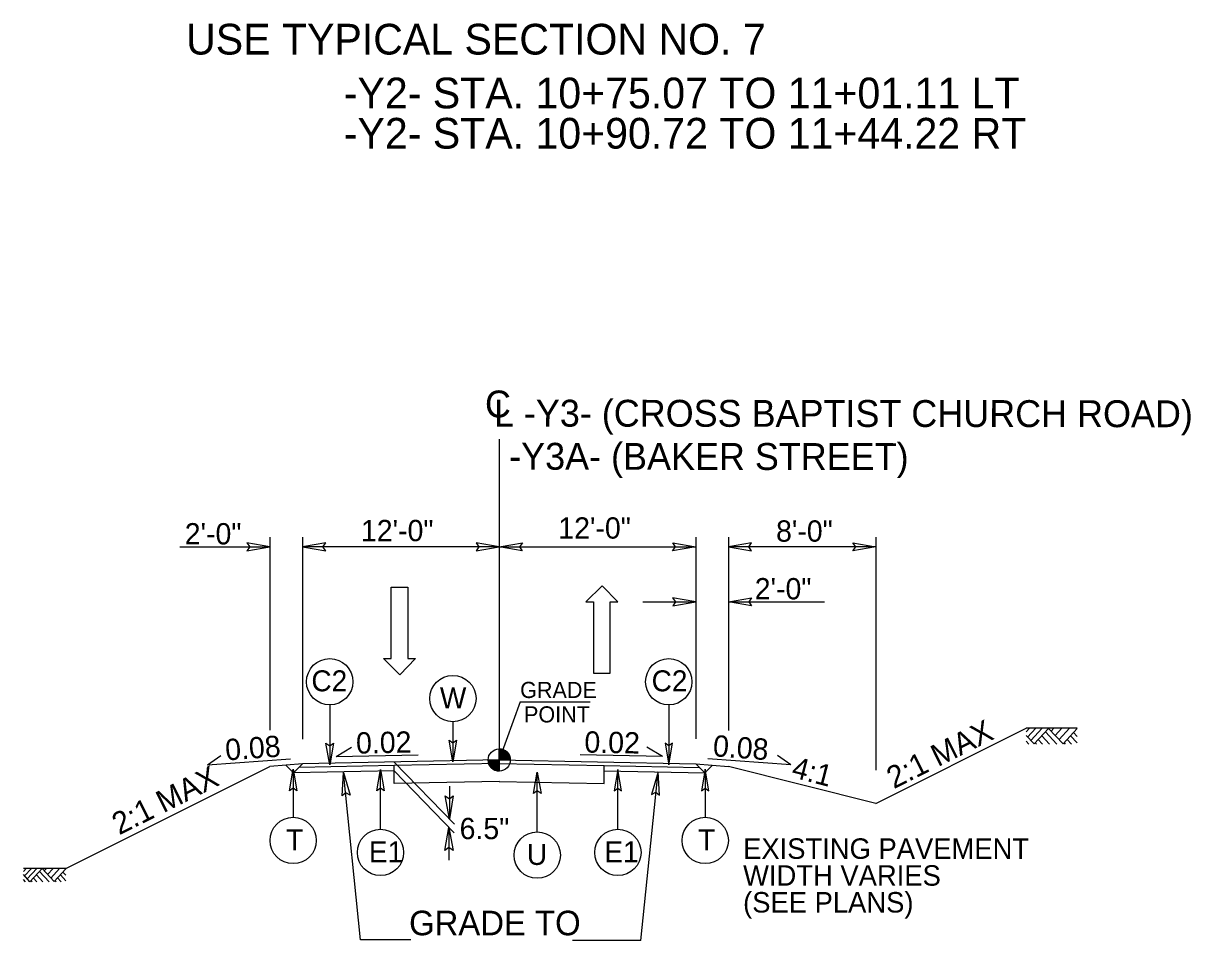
# Model space of a CAD drawing. Extents: x 1904401 to 1905163, y 193929 to 194736.
# Drawn here: x 1904919.6 to 1904990.8, y 194362.7 to 194418.7 of the extents above; entities that cross this region are included whole.
import ezdxf

# ---------------------------------------------------------------- set-up
doc = ezdxf.new("R2010")
doc.units = 0
for name, color, linetype in [('Old_Level_1', 7, 'Continuous'), ('Old_Level_11', 7, 'Continuous'), ('Old_Level_20', 7, 'Continuous'), ('Old_Level_3', 7, 'Continuous'), ('Prop Dimension Text', 7, 'Continuous'), ('Prop Lane Arrow CELL', 7, 'Continuous'), ('Typical Arrow Superelevation CELL', 7, 'Continuous'), ('Typical Berm CELL', 7, 'Continuous'), ('Typical Hinge Slope Arterial CELL', 7, 'Continuous'), ('Typical Hinge Slope Interstate CELL', 7, 'Continuous'), ('Typical Terminator CELL', 7, 'Continuous'), ('Typical Text Centerline CELL', 7, 'Continuous')]:
    doc.layers.add(name, color=color, linetype=linetype)

# ---------------------------------------------------------------- blocks, each defined once
blk = doc.blocks.new('TERMINATOR')
at = {"layer": 'Typical Terminator CELL'}
blk.add_lwpolyline([(-0.469, 0.081), (0, 0), (-0.471, -0.083), (-0.411, 0)], close=True, dxfattribs=at)

msp = doc.modelspace()

# ---------------------------------------------------------------- linework, layer by layer
at = {"layer": 'Old_Level_1'}
for p, q in [((1904948.605, 194373.714), (1904948.605, 194374.389)), ((1904942.202, 194373.585), (1904945.877, 194369.79)), ((1904947.93, 194373.714), (1904948.605, 194373.714)), ((1904948.603, 194373.039), (1904948.605, 194373.714)), ((1904948.605, 194373.714), (1904948.603, 194373.039)), ((1904949.28, 194373.714), (1904948.605, 194373.714)), ((1904942.202, 194373.044), (1904945.858, 194369.267)), ((1904945.561, 194372.116), (1904945.561, 194370.116)), ((1904945.537, 194369.599), (1904945.537, 194367.599)), ((1904919.722, 194367.08), (1904919.552, 194366.897)), ((1904920.042, 194367.08), (1904919.628, 194366.636)), ((1904920.375, 194367.081), (1904919.795, 194366.458)), ((1904920.697, 194367.079), (1904919.956, 194366.284)), ((1904921.428, 194366.293), (1904920.697, 194367.079)), ((1904920.961, 194367.08), (1904920.828, 194366.938)), ((1904921.363, 194367.08), (1904921.03, 194366.721)), ((1904921.761, 194367.08), (1904921.228, 194366.507)), ((1904922.152, 194367.072), (1904921.428, 194366.293)), ((1904919.956, 194366.284), (1904919.552, 194366.718)), ((1904919.686, 194366.275), (1904919.552, 194366.419)), ((1904920.087, 194366.275), (1904920.018, 194366.349)), ((1904920.382, 194366.276), (1904920.165, 194366.508)), ((1904920.748, 194366.276), (1904920.348, 194366.704)), ((1904921.118, 194366.276), (1904920.532, 194366.904)), ((1904921.553, 194366.275), (1904921.482, 194366.351)), ((1904921.864, 194366.275), (1904921.637, 194366.518)), ((1904922.152, 194366.338), (1904921.81, 194366.704)), ((1904922.152, 194366.671), (1904921.966, 194366.871))]:
    msp.add_line(p, q, dxfattribs=at)
for points in [[(1904948.611, 194374.389), (1904948.611, 194374.389), (1904948.611, 194373.714)], [(1904948.624, 194374.389), (1904948.624, 194373.714)], [(1904948.638, 194374.387), (1904948.638, 194373.714)], [(1904948.651, 194374.387), (1904948.651, 194373.714)], [(1904948.665, 194374.386), (1904948.665, 194373.714)], [(1904948.678, 194374.384), (1904948.678, 194373.714)], [(1904948.692, 194374.383), (1904948.692, 194373.714)], [(1904948.705, 194374.381), (1904948.705, 194373.714)], [(1904948.719, 194374.38), (1904948.719, 194373.714)], [(1904948.732, 194374.377), (1904948.732, 194373.714)], [(1904948.746, 194374.374), (1904948.746, 194373.714)], [(1904948.759, 194374.371), (1904948.759, 194373.714)], [(1904948.773, 194374.368), (1904948.773, 194373.714)], [(1904948.786, 194374.363), (1904948.786, 194373.714)], [(1904948.8, 194374.36), (1904948.8, 194373.714)], [(1904948.813, 194374.356), (1904948.813, 194373.714)], [(1904948.827, 194374.351), (1904948.827, 194373.714)], [(1904948.84, 194374.347), (1904948.84, 194373.714)], [(1904948.854, 194374.341), (1904948.854, 194373.714)], [(1904948.867, 194374.335), (1904948.867, 194373.714)], [(1904948.881, 194374.329), (1904948.881, 194373.714)], [(1904948.894, 194374.323), (1904948.894, 194373.714)], [(1904948.908, 194374.317), (1904948.908, 194373.714)], [(1904948.921, 194374.309), (1904948.921, 194373.714)], [(1904948.935, 194374.302), (1904948.935, 194373.714)], [(1904948.948, 194374.294), (1904948.948, 194373.714)], [(1904948.962, 194374.287), (1904948.962, 194373.714)], [(1904948.975, 194374.278), (1904948.975, 194373.714)], [(1904948.989, 194374.269), (1904948.989, 194373.714)], [(1904949.002, 194374.258), (1904949.002, 194373.714)], [(1904949.016, 194374.249), (1904949.016, 194373.714)], [(1904949.029, 194374.239), (1904949.029, 194373.714)], [(1904949.043, 194374.227), (1904949.043, 194373.714)], [(1904949.056, 194374.215), (1904949.056, 194373.714)], [(1904949.07, 194374.203), (1904949.07, 194373.714)], [(1904949.083, 194374.189), (1904949.083, 194373.714)], [(1904949.097, 194374.176), (1904949.097, 194373.714)], [(1904949.11, 194374.161), (1904949.11, 194373.714)], [(1904949.124, 194374.144), (1904949.124, 194373.714)], [(1904949.137, 194374.128), (1904949.137, 194373.714)], [(1904949.151, 194374.11), (1904949.151, 194373.714)], [(1904949.164, 194374.09), (1904949.164, 194373.714)], [(1904949.178, 194374.069), (1904949.178, 194373.714)], [(1904949.191, 194374.047), (1904949.191, 194373.714)], [(1904947.933, 194373.714), (1904947.933, 194373.64)], [(1904947.946, 194373.714), (1904947.946, 194373.561)], [(1904947.96, 194373.714), (1904947.96, 194373.513)], [(1904947.973, 194373.714), (1904947.973, 194373.472)], [(1904947.987, 194373.714), (1904947.987, 194373.441)], [(1904948, 194373.714), (1904948, 194373.412)], [(1904948.014, 194373.714), (1904948.014, 194373.387)], [(1904948.027, 194373.714), (1904948.027, 194373.363)], [(1904948.041, 194373.714), (1904948.041, 194373.342)], [(1904948.054, 194373.714), (1904948.054, 194373.322)], [(1904948.068, 194373.714), (1904948.068, 194373.304)], [(1904948.081, 194373.714), (1904948.081, 194373.288)], [(1904948.095, 194373.714), (1904948.095, 194373.271)], [(1904948.108, 194373.714), (1904948.108, 194373.256)], [(1904948.122, 194373.714), (1904948.122, 194373.241)], [(1904948.135, 194373.714), (1904948.135, 194373.228)], [(1904948.149, 194373.714), (1904948.149, 194373.216)], [(1904948.162, 194373.714), (1904948.162, 194373.204)], [(1904948.176, 194373.714), (1904948.176, 194373.192)], [(1904948.189, 194373.714), (1904948.189, 194373.181)], [(1904948.203, 194373.714), (1904948.203, 194373.171)], [(1904948.216, 194373.714), (1904948.216, 194373.162)], [(1904948.23, 194373.714), (1904948.23, 194373.153)], [(1904948.243, 194373.714), (1904948.243, 194373.144)], [(1904948.257, 194373.714), (1904948.257, 194373.135)], [(1904948.27, 194373.714), (1904948.27, 194373.127)], [(1904948.284, 194373.714), (1904948.284, 194373.12)], [(1904948.297, 194373.714), (1904948.297, 194373.112)], [(1904948.311, 194373.714), (1904948.311, 194373.106)], [(1904948.324, 194373.714), (1904948.324, 194373.1)], [(1904948.338, 194373.714), (1904948.338, 194373.094)], [(1904948.351, 194373.714), (1904948.351, 194373.088)], [(1904948.365, 194373.714), (1904948.365, 194373.082)], [(1904948.378, 194373.714), (1904948.378, 194373.078)], [(1904948.392, 194373.714), (1904948.392, 194373.073)], [(1904948.405, 194373.714), (1904948.405, 194373.069)], [(1904948.419, 194373.714), (1904948.419, 194373.066)], [(1904948.432, 194373.714), (1904948.432, 194373.061)], [(1904948.446, 194373.714), (1904948.446, 194373.058)], [(1904948.459, 194373.714), (1904948.459, 194373.055)], [(1904948.473, 194373.714), (1904948.473, 194373.052)], [(1904948.486, 194373.714), (1904948.486, 194373.049)], [(1904948.5, 194373.714), (1904948.5, 194373.048)], [(1904948.513, 194373.714), (1904948.513, 194373.045)], [(1904948.527, 194373.714), (1904948.527, 194373.043)], [(1904948.54, 194373.714), (1904948.54, 194373.042)], [(1904948.554, 194373.714), (1904948.554, 194373.04)], [(1904948.567, 194373.714), (1904948.567, 194373.04)], [(1904948.581, 194373.714), (1904948.581, 194373.039)], [(1904948.594, 194373.714), (1904948.594, 194373.039), (1904948.594, 194373.039)], [(1904949.205, 194374.023), (1904949.205, 194373.714)], [(1904949.218, 194373.994), (1904949.218, 194373.714)], [(1904949.232, 194373.963), (1904949.232, 194373.714)], [(1904949.245, 194373.925), (1904949.245, 194373.714)], [(1904949.259, 194373.879), (1904949.259, 194373.714)], [(1904949.272, 194373.81), (1904949.272, 194373.714)], [(1904922.152, 194367.08), (1904919.552, 194367.08)]]:
    msp.add_lwpolyline(points, dxfattribs=at)
msp.add_circle((1904948.604, 194373.713), 0.675, dxfattribs=at)
for start, end in [(359.99048, 89.99048), (179.99048, 269.99048)]:
    msp.add_arc((1904948.604, 194373.713), 0.675, start, end, dxfattribs=at)
at = {"layer": 'Old_Level_11'}
for p, q in [((1904938.255, 194377.074), (1904938.255, 194373.419)), ((1904958.954, 194377.074), (1904958.954, 194373.419)), ((1904945.78, 194376.043), (1904945.78, 194373.607)), ((1904936.026, 194373.147), (1904936.026, 194370.212)), ((1904941.358, 194369.483), (1904941.358, 194373.138)), ((1904950.928, 194369.319), (1904950.928, 194372.973)), ((1904955.851, 194369.483), (1904955.851, 194373.138)), ((1904961.183, 194373.147), (1904961.183, 194370.212))]:
    msp.add_line(p, q, dxfattribs=at)
for points in [[(1904946.005, 194374.917), (1904945.78, 194373.607), (1904945.547, 194374.924), (1904945.78, 194374.757)], [(1904938.48, 194374.729), (1904938.255, 194373.419), (1904938.022, 194374.736), (1904938.255, 194374.568)], [(1904958.729, 194374.729), (1904958.954, 194373.419), (1904959.187, 194374.736), (1904958.954, 194374.568)], [(1904935.801, 194371.837), (1904936.026, 194373.147), (1904936.259, 194371.831), (1904936.026, 194371.998)], [(1904941.133, 194371.828), (1904941.358, 194373.138), (1904941.591, 194371.821), (1904941.358, 194371.989)], [(1904950.702, 194371.663), (1904950.928, 194372.973), (1904951.161, 194371.657), (1904950.928, 194371.824)], [(1904956.076, 194371.828), (1904955.851, 194373.138), (1904955.618, 194371.821), (1904955.851, 194371.989)], [(1904961.408, 194371.837), (1904961.183, 194373.147), (1904960.95, 194371.831), (1904961.183, 194371.998)]]:
    msp.add_lwpolyline(points, close=True, dxfattribs=at)
for centre in [(1904938.255, 194378.488), (1904958.954, 194378.488), (1904945.78, 194377.458), (1904936.026, 194368.798), (1904961.183, 194368.798), (1904941.358, 194368.069), (1904950.928, 194367.904), (1904955.851, 194368.069)]:
    msp.add_circle(centre, 1.414, dxfattribs=at)
at = {"layer": 'Old_Level_3'}
for q in [(1904948.605, 194373.714), (1904954.151, 194377.256)]:
    msp.add_line((1904949.894, 194377.256), q, dxfattribs=at)
at = {"layer": 'Prop Lane Arrow CELL'}
for p, q in [((1904934.605, 194387.319), (1904934.605, 194375.539)), ((1904936.605, 194387.319), (1904936.605, 194374.985)), ((1904960.605, 194387.319), (1904960.605, 194375.008)), ((1904962.605, 194387.319), (1904962.605, 194375.512)), ((1904929.103, 194386.719), (1904934.605, 194386.719)), ((1904948.605, 194386.719), (1904936.605, 194386.719)), ((1904948.605, 194386.719), (1904960.605, 194386.719)), ((1904971.605, 194386.719), (1904962.605, 194386.719)), ((1904941.999, 194384.253), (1904943.026, 194384.253)), ((1904941.999, 194379.896), (1904941.999, 194384.253)), ((1904943.026, 194384.253), (1904943.026, 194379.896)), ((1904954.884, 194384.348), (1904953.888, 194383.367)), ((1904955.849, 194383.367), (1904954.884, 194384.348)), ((1904953.888, 194383.367), (1904954.355, 194383.367)), ((1904954.355, 194383.367), (1904954.355, 194379.01)), ((1904955.382, 194379.01), (1904955.382, 194383.367)), ((1904955.382, 194383.367), (1904955.849, 194383.367)), ((1904957.379, 194383.355), (1904960.605, 194383.355)), ((1904962.605, 194383.355), (1904968.474, 194383.355)), ((1904942.528, 194378.915), (1904941.532, 194379.896)), ((1904941.532, 194379.896), (1904941.999, 194379.896)), ((1904943.493, 194379.896), (1904942.528, 194378.915)), ((1904943.026, 194379.896), (1904943.493, 194379.896)), ((1904954.355, 194379.01), (1904955.382, 194379.01)), ((1904980.981, 194375.643), (1904980.776, 194375.423)), ((1904981.365, 194375.643), (1904980.868, 194375.11)), ((1904981.764, 194375.643), (1904981.068, 194374.895)), ((1904982.151, 194375.642), (1904981.261, 194374.687)), ((1904983.028, 194374.698), (1904982.151, 194375.642)), ((1904982.467, 194375.643), (1904982.308, 194375.471)), ((1904982.95, 194375.643), (1904982.55, 194375.212)), ((1904983.427, 194375.643), (1904982.788, 194374.955)), ((1904983.897, 194375.633), (1904983.028, 194374.698)), ((1904981.261, 194374.687), (1904980.777, 194375.209)), ((1904980.937, 194374.677), (1904980.777, 194374.849)), ((1904981.419, 194374.677), (1904981.336, 194374.766)), ((1904981.773, 194374.677), (1904981.512, 194374.956)), ((1904982.212, 194374.677), (1904981.732, 194375.192)), ((1904982.656, 194374.677), (1904981.953, 194375.431)), ((1904983.178, 194374.677), (1904983.093, 194374.768)), ((1904983.551, 194374.677), (1904983.279, 194374.969)), ((1904983.897, 194374.752), (1904983.486, 194375.192)), ((1904983.897, 194375.152), (1904983.674, 194375.392)), ((1904936.605, 194373.473), (1904934.605, 194373.307)), ((1904936.052, 194372.921), (1904935.585, 194373.389)), ((1904936.052, 194372.921), (1904936.605, 194373.473)), ((1904942.202, 194373.377), (1904936.392, 194373.261)), ((1904948.605, 194373.714), (1904936.605, 194373.473)), ((1904948.605, 194373.714), (1904960.605, 194373.473)), ((1904955.023, 194373.377), (1904960.817, 194373.261)), ((1904961.157, 194372.921), (1904960.605, 194373.473)), ((1904960.605, 194373.473), (1904962.605, 194373.307)), ((1904961.157, 194372.921), (1904961.625, 194373.389)), ((1904942.209, 194373.044), (1904936.052, 194372.921)), ((1904940.132, 194362.734), (1904939.1, 194372.94)), ((1904955.023, 194373.044), (1904961.157, 194372.921)), ((1904957.262, 194362.685), (1904958.304, 194372.978)), ((1904943.211, 194362.734), (1904940.132, 194362.734)), ((1904957.262, 194362.685), (1904953.078, 194362.685))]:
    msp.add_line(p, q, dxfattribs=at)
msp.add_lwpolyline([(1904983.897, 194375.643), (1904980.777, 194375.643)], dxfattribs=at)
at = {"layer": 'Typical Arrow Superelevation CELL'}
for p, q in [((1904938.642, 194373.923), (1904939.581, 194374.491)), ((1904958.568, 194373.923), (1904957.628, 194374.491)), ((1904930.791, 194373.412), (1904931.618, 194373.974)), ((1904930.791, 194373.412), (1904935.872, 194373.785)), ((1904938.642, 194373.923), (1904943.652, 194374.023)), ((1904958.568, 194373.923), (1904953.557, 194374.023)), ((1904966.418, 194373.412), (1904961.337, 194373.785)), ((1904966.418, 194373.412), (1904965.591, 194373.974))]:
    msp.add_line(p, q, dxfattribs=at)
at = {"layer": 'Typical Berm CELL'}
for p, q in [((1904971.605, 194387.319), (1904971.605, 194373.079)), ((1904948.605, 194373.505), (1904942.202, 194373.377)), ((1904942.202, 194372.27), (1904942.202, 194373.377)), ((1904948.605, 194373.505), (1904955.023, 194373.377)), ((1904955.023, 194372.27), (1904955.023, 194373.377)), ((1904948.621, 194372.398), (1904942.202, 194372.27)), ((1904948.605, 194372.398), (1904955.023, 194372.27))]:
    msp.add_line(p, q, dxfattribs=at)
at = {"layer": 'Typical Hinge Slope Arterial CELL'}
for p, q in [((1904971.605, 194371.057), (1904980.777, 194375.643)), ((1904922.152, 194367.08), (1904934.605, 194373.307))]:
    msp.add_line(p, q, dxfattribs=at)
at = {"layer": 'Typical Hinge Slope Interstate CELL'}
msp.add_line((1904971.605, 194371.057), (1904962.605, 194373.307), dxfattribs=at)
at = {"layer": 'Typical Terminator CELL'}
for points in [[(1904933.198, 194386.477), (1904934.605, 194386.719), (1904933.191, 194386.969), (1904933.37, 194386.719)], [(1904938.011, 194386.961), (1904936.605, 194386.719), (1904938.018, 194386.469), (1904937.839, 194386.719)], [(1904947.198, 194386.477), (1904948.605, 194386.719), (1904947.191, 194386.969), (1904947.37, 194386.719)], [(1904950.011, 194386.477), (1904948.605, 194386.719), (1904950.018, 194386.969), (1904949.839, 194386.719)], [(1904959.198, 194386.961), (1904960.605, 194386.719), (1904959.191, 194386.469), (1904959.37, 194386.719)], [(1904964.011, 194386.961), (1904962.605, 194386.719), (1904964.018, 194386.469), (1904963.839, 194386.719)], [(1904970.198, 194386.961), (1904971.605, 194386.719), (1904970.191, 194386.469), (1904970.37, 194386.719)], [(1904959.198, 194383.113), (1904960.605, 194383.355), (1904959.191, 194383.605), (1904959.37, 194383.355)], [(1904964.011, 194383.113), (1904962.605, 194383.355), (1904964.018, 194383.605), (1904963.839, 194383.355)], [(1904939.013, 194371.516), (1904939.1, 194372.94), (1904939.503, 194371.562), (1904939.235, 194371.713)], [(1904958.391, 194371.554), (1904958.304, 194372.978), (1904957.901, 194371.6), (1904958.169, 194371.751)]]:
    msp.add_lwpolyline(points, close=True, dxfattribs=at)
at = {"layer": 'Typical Text Centerline CELL'}
msp.add_line((1904948.605, 194393.29), (1904948.605, 194373.714), dxfattribs=at)

# ---------------------------------------------------------------- block references
at = {"layer": 'Old_Level_1', "xscale": 3, "yscale": 3}
for p, rotation in [((1904945.561, 194370.116), -90), ((1904945.537, 194369.599), 90)]:
    msp.add_blockref('TERMINATOR', p, dxfattribs=dict(at, rotation=rotation))

# ---------------------------------------------------------------- texts
at = {"layer": 'Old_Level_1'}
for p in [(1904929.406, 194386.866), (1904964.207, 194383.513)]:
    msp.add_text('2\'-0"', height=1.3, dxfattribs=at).set_placement(p)
at = {"layer": 'Old_Level_11'}
for s, p in [('GRADE', (1904949.884, 194377.493)), ('POINT', (1904950.121, 194376.002))]:
    msp.add_text(s, height=0.984, dxfattribs=at).set_placement(p)
at = {"layer": 'Old_Level_20'}
for s, height, p in [('C2', 1.2792, (1904937.139, 194377.902)), ('C2', 1.2792, (1904957.911, 194377.902)), ('W', 1.279, (1904944.985, 194376.86)), ('6.5"', 1.3, (1904946.188, 194368.879)), ('T', 1.279, (1904935.59, 194368.201)), ('T', 1.279, (1904960.755, 194368.201)), ('E1', 1.2792, (1904940.65, 194367.472)), ('U', 1.279, (1904950.295, 194367.307)), ('E1', 1.2792, (1904955.024, 194367.472))]:
    msp.add_text(s, height=height, dxfattribs=at).set_placement(p)
at = {"layer": 'Prop Dimension Text'}
for rotation, p in [(1.1462, (1904939.877, 194374.096)), (358.8538, (1904953.799, 194374.167))]:
    msp.add_text('0.02', height=1.3, rotation=rotation, dxfattribs=at).set_placement(p)
at = {"layer": 'Prop Lane Arrow CELL'}
for s, height, p in [('USE TYPICAL SECTION NO. 7', 1.875, (1904929.489, 194416.764)), ('-Y2- STA. 10+75.07 TO 11+01.11 LT', 1.875, (1904939.118, 194413.48)), ('-Y2- STA. 10+90.72 TO 11+44.22 RT', 1.875, (1904939.118, 194411.022)), ('12\'-0"', 1.3, (1904940.165, 194387.063)), ('12\'-0"', 1.3, (1904952.214, 194387.22)), ('8\'-0"', 1.3, (1904965.509, 194387.034)), ('EXISTING PAVEMENT', 1.25, (1904963.496, 194367.677)), ('WIDTH VARIES', 1.25, (1904963.496, 194366.038)), ('(SEE PLANS)', 1.25, (1904963.496, 194364.4))]:
    msp.add_text(s, height=height, dxfattribs=at).set_placement(p)
for s, height, rotation, p in [('0.08', 1.3, 4.19823, (1904931.924, 194373.676)), ('0.08', 1.3, 355.80177, (1904961.622, 194373.944)), ('GRADE TO', 1.5, 0.00016, (1904943.102, 194363.012))]:
    msp.add_text(s, height=height, rotation=rotation, dxfattribs=at).set_placement(p)
at = {"layer": 'Typical Hinge Slope Arterial CELL'}
for p in [(1904972.701, 194371.923), (1904925.405, 194369.112)]:
    msp.add_text('2:1 MAX', height=1.35, rotation=26.56505, dxfattribs=at).set_placement(p)
at = {"layer": 'Typical Hinge Slope Interstate CELL'}
msp.add_text('4:1', height=1.3, rotation=345.52839, dxfattribs=at).set_placement((1904966.393, 194372.672))
at = {"layer": 'Typical Text Centerline CELL'}
msp.add_text('C', height=1.64, dxfattribs=at).set_placement((1904947.736, 194394.618))
for s, p in [('L -Y3- (CROSS BAPTIST CHURCH ROAD) ', (1904948.282, 194394.058)), (' -Y3A- (BAKER STREET) ', (1904948.605, 194391.427))]:
    msp.add_text(s, height=1.64109, rotation=359.9469, dxfattribs=at).set_placement(p)

doc.saveas('drawing.dxf')
